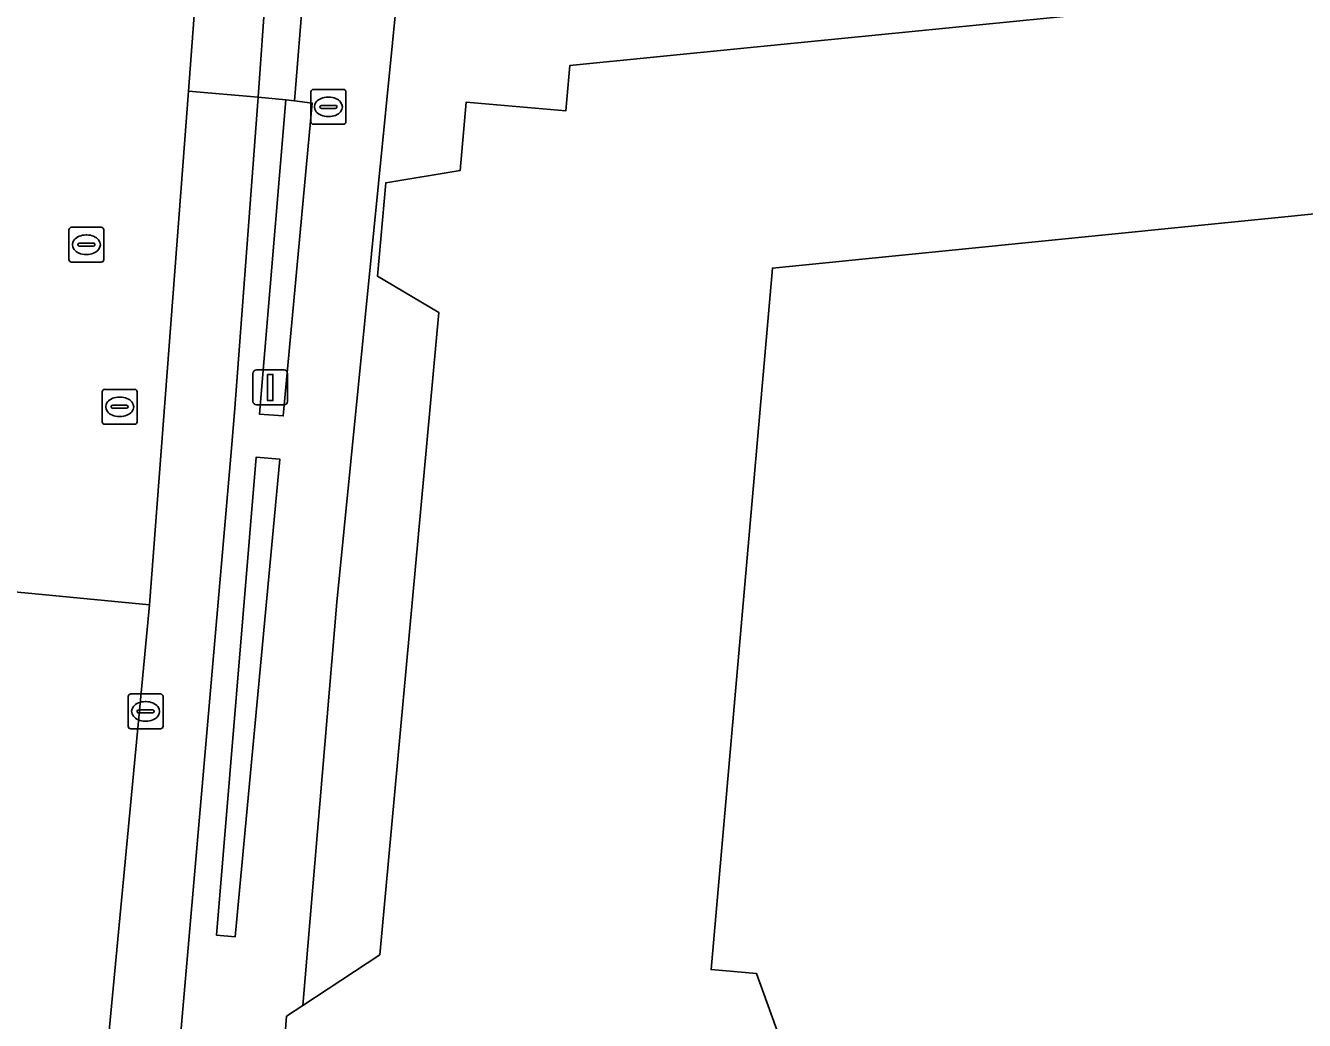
# Model space of a CAD drawing. Extents: x 163008 to 163854, y 382777 to 383982.
# Drawn here: x 163371.81 to 163408.43, y 383301.14 to 383329.64 of the extents above; entities that cross this region are included whole.
import ezdxf

# ---------------------------------------------------------------- set-up
doc = ezdxf.new("R2010")
doc.units = 0
for name, color, linetype in [('IMGEO_Brandkraan', 7, 'Continuous'), ('IMGEO_Erf', 7, 'Continuous'), ('IMGEO_Groenvoorziening', 7, 'Continuous'), ('IMGEO_Haag', 7, 'Continuous'), ('IMGEO_Kolk', 7, 'Continuous'), ('IMGEO_Lichtmast', 7, 'Continuous'), ('IMGEO_Pand', 7, 'Continuous'), ('IMGEO_Parkeervlak_open', 7, 'Continuous'), ('IMGEO_Rijbaan_lokaal_gesloten', 7, 'Continuous'), ('IMGEO_Rioolput', 7, 'Continuous'), ('IMGEO_Voetpad_open', 7, 'Continuous')]:
    doc.layers.add(name, color=color, linetype=linetype)

msp = doc.modelspace()

# ---------------------------------------------------------------- linework, layer by layer
at = {"layer": 'IMGEO_Brandkraan'}
for p, q in [((163379.979, 383326.882), (163379.979, 383327.734)), ((163380.054, 383327.808), (163380.906, 383327.808)), ((163380.98, 383327.734), (163380.98, 383326.882)), ((163380.238, 383327.302), (163380.238, 383327.314)), ((163380.281, 383327.351), (163380.679, 383327.351)), ((163380.467, 383327.588), (163380.492, 383327.588)), ((163380.722, 383327.314), (163380.722, 383327.302)), ((163380.676, 383327.265), (163380.278, 383327.265)), ((163380.49, 383327.028), (163380.465, 383327.028)), ((163380.906, 383326.808), (163380.054, 383326.808))]:
    msp.add_line(p, q, dxfattribs=at)
for points in [[(163379.979, 383326.882), (163379.979, 383327.734)], [(163380.054, 383327.808), (163380.906, 383327.808)], [(163380.98, 383327.734), (163380.98, 383326.882)], [(163380.906, 383326.808), (163380.054, 383326.808)]]:
    msp.add_lwpolyline(points, dxfattribs=at)
for centre, radius, start, end in [((163380.056, 383327.732), 0.0765, 91.552, 178.448), ((163380.056, 383327.732), 0.0765, 91.552, 178.448), ((163380.904, 383327.732), 0.0765, 1.552, 88.448), ((163380.904, 383327.732), 0.0765, 1.552, 88.448), ((163380.278, 383327.311), 0.0403, 85.8775, 175.7526), ((163380.275, 383327.301), 0.0366, 178.938, 274.7102), ((163380.679, 383327.308), 0.043, 264.8664, 352.4533), ((163380.683, 383327.313), 0.0386, 1.7309, 96.639), ((163380.056, 383326.884), 0.0765, 181.552, 268.448), ((163380.056, 383326.884), 0.0765, 181.552, 268.448), ((163380.904, 383326.884), 0.0765, 271.552, 358.448), ((163380.904, 383326.884), 0.0765, 271.552, 358.448)]:
    msp.add_arc(centre, radius, start, end, dxfattribs=at)
for centre, major_axis, ratio, start_param, end_param in [((163380.466, 383327.308), (-0.387, 0.002), 0.722429, 4.712389, 7.853982), ((163380.491, 383327.308), (-0.39, 0.002), 0.717154, 1.570796, 4.712389)]:
    msp.add_ellipse(centre, major_axis=major_axis, ratio=ratio, start_param=start_param, end_param=end_param, dxfattribs=at)
at = {"layer": 'IMGEO_Erf'}
for points in [[(163382.518, 383331.163), (163380.724, 383313.115), (163379.745, 383301.567), (163381.95, 383303.02), (163383.641, 383321.422), (163381.89, 383322.457), (163382.123, 383325.135), (163384.252, 383325.483), (163384.422, 383327.441), (163387.279, 383327.192), (163387.392, 383328.491), (163392.374, 383328.991), (163409.729, 383330.717)], [(163410.34, 383324.409), (163393.197, 383322.689), (163391.437, 383302.595), (163392.741, 383302.481), (163393.495, 383300.392), (163393.135, 383297.242), (163397.488, 383297.365), (163400.123, 383297.44), (163400.155, 383297.579), (163403.243, 383297.611), (163404.646, 383295.094), (163405.526, 383294.952), (163403.68, 383282.232), (163401.79, 383269.782), (163399.549, 383255.11), (163412.341, 383253.346)]]:
    msp.add_lwpolyline(points, dxfattribs=at)
at = {"layer": 'IMGEO_Groenvoorziening'}
for points in [[(163379.187, 383318.453), (163380.019, 383327.418), (163379.512, 383327.482), (163379.256, 383327.507), (163378.509, 383318.504)], [(163377.813, 383303.535), (163379.085, 383317.219), (163378.406, 383317.27), (163377.271, 383303.584)]]:
    msp.add_lwpolyline(points, close=True, dxfattribs=at)
at = {"layer": 'IMGEO_Haag'}
for points in [[(163379.187, 383318.453), (163380.019, 383327.418), (163379.512, 383327.482), (163379.256, 383327.507), (163378.509, 383318.504)], [(163377.813, 383303.535), (163379.085, 383317.219), (163378.406, 383317.27), (163377.271, 383303.584)]]:
    msp.add_lwpolyline(points, close=True, dxfattribs=at)
at = {"layer": 'IMGEO_Kolk'}
for p, q in [((163374.819, 383310.491), (163375.671, 383310.491)), ((163374.744, 383309.565), (163374.744, 383310.417)), ((163375.232, 383310.271), (163375.257, 383310.271)), ((163375.745, 383310.417), (163375.745, 383309.565)), ((163375.003, 383309.985), (163375.003, 383309.997)), ((163375.441, 383309.948), (163375.043, 383309.948)), ((163375.046, 383310.034), (163375.444, 383310.034)), ((163375.255, 383309.711), (163375.23, 383309.711)), ((163375.487, 383309.997), (163375.487, 383309.985)), ((163375.671, 383309.491), (163374.819, 383309.491))]:
    msp.add_line(p, q, dxfattribs=at)
for points in [[(163374.819, 383310.491), (163375.671, 383310.491)], [(163374.744, 383309.565), (163374.744, 383310.417)], [(163375.745, 383310.417), (163375.745, 383309.565)], [(163375.671, 383309.491), (163374.819, 383309.491)]]:
    msp.add_lwpolyline(points, dxfattribs=at)
for centre, radius, start, end in [((163374.821, 383310.415), 0.0765, 91.552, 178.448), ((163374.821, 383310.415), 0.0765, 91.552, 178.448), ((163375.669, 383310.415), 0.0765, 1.552, 88.448), ((163375.669, 383310.415), 0.0765, 1.552, 88.448), ((163375.043, 383309.994), 0.0403, 85.8775, 175.7526), ((163375.04, 383309.984), 0.0366, 178.938, 274.7102), ((163375.444, 383309.991), 0.043, 264.8664, 352.4533), ((163375.448, 383309.996), 0.0386, 1.7309, 96.639), ((163374.821, 383309.567), 0.0765, 181.552, 268.448), ((163374.821, 383309.567), 0.0765, 181.552, 268.448), ((163375.669, 383309.567), 0.0765, 271.552, 358.448), ((163375.669, 383309.567), 0.0765, 271.552, 358.448)]:
    msp.add_arc(centre, radius, start, end, dxfattribs=at)
for centre, major_axis, ratio, start_param, end_param in [((163375.231, 383309.991), (-0.387, 0.002), 0.722429, 4.712389, 7.853982), ((163375.256, 383309.991), (-0.39, 0.002), 0.717154, 1.570796, 4.712389)]:
    msp.add_ellipse(centre, major_axis=major_axis, ratio=ratio, start_param=start_param, end_param=end_param, dxfattribs=at)
at = {"layer": 'IMGEO_Lichtmast'}
for p, q in [((163378.32, 383318.871), (163378.32, 383319.671)), ((163378.32, 383319.671), (163378.32, 383318.871)), ((163378.42, 383319.771), (163379.21, 383319.771)), ((163379.21, 383319.771), (163378.42, 383319.771)), ((163379.31, 383319.671), (163379.31, 383318.871)), ((163379.31, 383318.871), (163379.31, 383319.671)), ((163379.21, 383318.771), (163378.42, 383318.771)), ((163378.42, 383318.771), (163379.21, 383318.771))]:
    msp.add_line(p, q, dxfattribs=at)
msp.add_lwpolyline([(163378.74, 383319.646), (163378.89, 383319.646), (163378.89, 383318.896), (163378.74, 383318.896), (163378.74, 383319.646)], dxfattribs=at)
for centre, start, end in [((163378.42, 383319.671), 90, 180), ((163378.42, 383319.671), 90, 180), ((163379.21, 383319.671), 0, 90), ((163379.21, 383319.671), 360, 90), ((163378.42, 383318.871), 180, 270), ((163378.42, 383318.871), 180, 270), ((163379.21, 383318.871), 270, 0), ((163379.21, 383318.871), 270, 0)]:
    msp.add_arc(centre, 0.1, start, end, dxfattribs=at)
at = {"layer": 'IMGEO_Pand'}
for points in [[(163409.729, 383330.717), (163392.374, 383328.991), (163387.392, 383328.491), (163387.279, 383327.192), (163384.422, 383327.441), (163384.252, 383325.483), (163382.123, 383325.135), (163381.89, 383322.457), (163383.641, 383321.422), (163381.95, 383303.02), (163379.745, 383301.567), (163379.275, 383301.258), (163379.058, 383298.361)], [(163393.495, 383300.392), (163392.741, 383302.481), (163391.437, 383302.595), (163393.197, 383322.689), (163410.34, 383324.409)]]:
    msp.add_lwpolyline(points, dxfattribs=at)
at = {"layer": 'IMGEO_Parkeervlak_open'}
msp.add_lwpolyline([(163376.168, 383299.811), (163377.69, 383317.303), (163377.789, 383318.549), (163378.472, 383327.585), (163376.475, 383327.755), (163375.352, 383313.047), (163373.816, 383296.807)], dxfattribs=at)
at = {"layer": 'IMGEO_Rijbaan_lokaal_gesloten'}
for points in [[(163376.475, 383327.755), (163376.703, 383330.835)], [(163375.352, 383313.047), (163376.475, 383327.755)], [(163372.746, 383286.543), (163373.816, 383296.807), (163375.352, 383313.047), (163370.291, 383313.531), (163370.273, 383313.36), (163369.831, 383309.029)], [(163370.291, 383313.531), (163375.352, 383313.047)]]:
    msp.add_lwpolyline(points, dxfattribs=at)
at = {"layer": 'IMGEO_Rioolput'}
for p, q in [((163373.047, 383322.933), (163373.047, 383323.785)), ((163373.122, 383323.859), (163373.974, 383323.859)), ((163373.535, 383323.639), (163373.56, 383323.639)), ((163374.048, 383323.785), (163374.048, 383322.933)), ((163373.306, 383323.353), (163373.306, 383323.365)), ((163373.744, 383323.316), (163373.346, 383323.316)), ((163373.349, 383323.402), (163373.747, 383323.402)), ((163373.79, 383323.365), (163373.79, 383323.353)), ((163373.558, 383323.079), (163373.533, 383323.079)), ((163373.974, 383322.859), (163373.122, 383322.859)), ((163374.001, 383318.29), (163374.001, 383319.142)), ((163374.076, 383319.216), (163374.928, 383319.216)), ((163374.489, 383318.996), (163374.514, 383318.996)), ((163375.002, 383319.142), (163375.002, 383318.29)), ((163374.26, 383318.71), (163374.26, 383318.722)), ((163374.698, 383318.673), (163374.3, 383318.673)), ((163374.303, 383318.759), (163374.701, 383318.759)), ((163374.744, 383318.722), (163374.744, 383318.71)), ((163374.928, 383318.216), (163374.076, 383318.216)), ((163374.512, 383318.436), (163374.487, 383318.436))]:
    msp.add_line(p, q, dxfattribs=at)
for points in [[(163373.047, 383322.933), (163373.047, 383323.785)], [(163373.122, 383323.859), (163373.974, 383323.859)], [(163374.048, 383323.785), (163374.048, 383322.933)], [(163373.974, 383322.859), (163373.122, 383322.859)], [(163374.001, 383318.29), (163374.001, 383319.142)], [(163374.076, 383319.216), (163374.928, 383319.216)], [(163375.002, 383319.142), (163375.002, 383318.29)], [(163374.928, 383318.216), (163374.076, 383318.216)]]:
    msp.add_lwpolyline(points, dxfattribs=at)
for centre, radius, start, end in [((163373.124, 383323.783), 0.0765, 91.552, 178.448), ((163373.124, 383323.783), 0.0765, 91.552, 178.448), ((163373.972, 383323.783), 0.0765, 1.552, 88.448), ((163373.972, 383323.783), 0.0765, 1.552, 88.448), ((163373.346, 383323.362), 0.0403, 85.8775, 175.7526), ((163373.343, 383323.352), 0.0366, 178.938, 274.7102), ((163373.747, 383323.359), 0.043, 264.8664, 352.4533), ((163373.751, 383323.364), 0.0386, 1.7309, 96.639), ((163373.124, 383322.935), 0.0765, 181.552, 268.448), ((163373.124, 383322.935), 0.0765, 181.552, 268.448), ((163373.972, 383322.935), 0.0765, 271.552, 358.448), ((163373.972, 383322.935), 0.0765, 271.552, 358.448), ((163374.078, 383319.14), 0.0765, 91.552, 178.448), ((163374.078, 383319.14), 0.0765, 91.552, 178.448), ((163374.926, 383319.14), 0.0765, 1.552, 88.448), ((163374.926, 383319.14), 0.0765, 1.552, 88.448), ((163374.3, 383318.719), 0.0403, 85.8775, 175.7526), ((163374.297, 383318.709), 0.0366, 178.938, 274.7102), ((163374.701, 383318.716), 0.043, 264.8664, 352.4533), ((163374.705, 383318.721), 0.0386, 1.7309, 96.639), ((163374.078, 383318.292), 0.0765, 181.552, 268.448), ((163374.078, 383318.292), 0.0765, 181.552, 268.448), ((163374.926, 383318.292), 0.0765, 271.552, 358.448), ((163374.926, 383318.292), 0.0765, 271.552, 358.448)]:
    msp.add_arc(centre, radius, start, end, dxfattribs=at)
for centre, major_axis, ratio, start_param, end_param in [((163373.534, 383323.359), (-0.387, 0.002), 0.722429, 4.712389, 7.853982), ((163373.559, 383323.359), (-0.39, 0.002), 0.717154, 1.570796, 4.712389), ((163374.488, 383318.716), (-0.387, 0.002), 0.722429, 4.712389, 7.853982), ((163374.513, 383318.716), (-0.39, 0.002), 0.717154, 1.570796, 4.712389)]:
    msp.add_ellipse(centre, major_axis=major_axis, ratio=ratio, start_param=start_param, end_param=end_param, dxfattribs=at)
at = {"layer": 'IMGEO_Voetpad_open'}
msp.add_lwpolyline([(163379.058, 383298.361), (163379.275, 383301.258), (163379.745, 383301.567), (163380.724, 383313.115), (163382.518, 383331.163), (163380.268, 383330.643), (163379.762, 383330.682), (163379.512, 383327.482), (163380.019, 383327.418), (163379.187, 383318.453), (163378.509, 383318.504), (163379.256, 383327.507), (163378.472, 383327.585), (163377.789, 383318.549), (163377.69, 383317.303), (163376.168, 383299.811)], dxfattribs=at)
for points in [[(163376.703, 383330.835), (163376.475, 383327.755), (163378.472, 383327.585), (163378.685, 383330.704)], [(163379.512, 383327.482), (163379.762, 383330.682), (163379.52, 383330.7), (163378.685, 383330.704), (163378.472, 383327.585), (163379.256, 383327.507)], [(163377.813, 383303.535), (163377.271, 383303.584), (163378.406, 383317.27), (163379.085, 383317.219)]]:
    msp.add_lwpolyline(points, close=True, dxfattribs=at)

doc.saveas('drawing.dxf')
